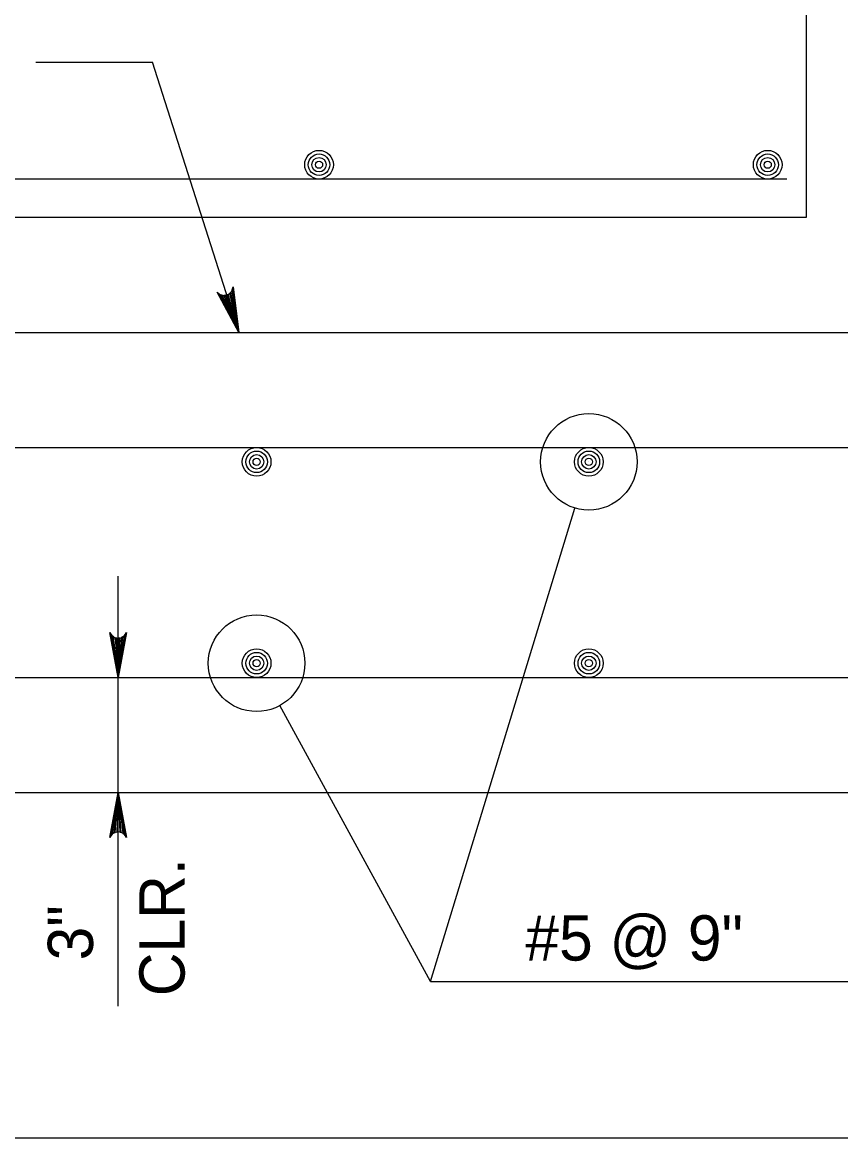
# Model space of a CAD drawing. Extents: x 636530 to 644067, y 294168 to 299122.
# Drawn here: x 642078.4 to 642132.6, y 296375 to 296448.9 of the extents above; entities that cross this region are included whole.
import ezdxf

# ---------------------------------------------------------------- set-up
doc = ezdxf.new("R2010")
doc.units = 0
doc.layers.add('1', color=7, linetype='Continuous')

msp = doc.modelspace()

# ---------------------------------------------------------------- linework, layer by layer
at = {"layer": '1'}
for p, q in [((642130.299, 296467.748), (642130.299, 296435.997)), ((642079.275, 296446.283), (642086.988, 296446.283)), ((642092.72, 296428.377), (642086.988, 296446.283)), ((642129.031, 296438.536), (642045.211, 296438.536)), ((642130.299, 296435.997), (642046.479, 296435.997)), ((641995.578, 296428.377), (642137.919, 296428.377)), ((642061.719, 296428.377), (642214.119, 296428.377)), ((642069.339, 296420.757), (642206.499, 296420.757)), ((642115.907, 296419.806), (642115.907, 296419.806)), ((642105.417, 296385.383), (642114.974, 296416.745)), ((642084.721, 296383.759), (642084.721, 296412.236)), ((642093.894, 296406.468), (642093.894, 296406.468)), ((642069.339, 296405.517), (642206.499, 296405.517)), ((642105.417, 296385.383), (642095.428, 296403.66)), ((642061.719, 296397.897), (642214.119, 296397.897)), ((642105.417, 296385.383), (642135.861, 296385.383)), ((642046.479, 296375.037), (642229.359, 296375.037))]:
    msp.add_line(p, q, dxfattribs=at)
for points in [[(642092.72, 296428.377), (642091.278, 296431.048), (642091.389, 296430.962), (642091.5, 296430.877), (642091.613, 296430.851), (642091.727, 296430.825), (642091.827, 296430.84), (642091.927, 296430.854), (642092.017, 296430.9), (642092.107, 296430.947), (642092.185, 296431.034), (642092.262, 296431.121), (642092.303, 296431.255), (642092.343, 296431.389), (642092.72, 296428.377), (642092.303, 296431.255), (642092.262, 296431.121), (642092.72, 296428.377), (642092.185, 296431.034), (642092.107, 296430.947), (642092.72, 296428.377), (642092.017, 296430.9), (642091.927, 296430.854), (642092.72, 296428.377), (642091.827, 296430.84), (642091.727, 296430.825), (642092.72, 296428.377), (642091.613, 296430.851), (642091.5, 296430.877), (642092.72, 296428.377), (642091.389, 296430.962)], [(642084.721, 296405.517), (642084.162, 296408.5), (642084.242, 296408.385), (642084.321, 296408.27), (642084.421, 296408.211), (642084.521, 296408.152), (642084.621, 296408.135), (642084.721, 296408.117), (642084.821, 296408.135), (642084.921, 296408.152), (642085.021, 296408.211), (642085.121, 296408.27), (642085.201, 296408.385), (642085.281, 296408.5), (642084.721, 296405.517), (642085.201, 296408.385), (642085.121, 296408.27), (642084.721, 296405.517), (642085.021, 296408.211), (642084.921, 296408.152), (642084.721, 296405.517), (642084.821, 296408.135), (642084.721, 296408.117), (642084.721, 296405.517), (642084.621, 296408.135), (642084.521, 296408.152), (642084.721, 296405.517), (642084.421, 296408.211), (642084.321, 296408.27), (642084.721, 296405.517), (642084.242, 296408.385)], [(642084.721, 296397.897), (642085.281, 296394.915), (642085.201, 296395.03), (642085.121, 296395.145), (642085.021, 296395.204), (642084.921, 296395.263), (642084.821, 296395.28), (642084.721, 296395.297), (642084.621, 296395.28), (642084.521, 296395.263), (642084.421, 296395.204), (642084.321, 296395.145), (642084.242, 296395.03), (642084.162, 296394.915), (642084.721, 296397.897), (642084.242, 296395.03), (642084.321, 296395.145), (642084.721, 296397.897), (642084.421, 296395.204), (642084.521, 296395.263), (642084.721, 296397.897), (642084.621, 296395.28), (642084.721, 296395.297), (642084.721, 296397.897), (642084.821, 296395.28), (642084.921, 296395.263), (642084.721, 296397.897), (642085.021, 296395.204), (642085.121, 296395.145), (642084.721, 296397.897), (642085.201, 296395.03)]]:
    msp.add_lwpolyline(points, dxfattribs=at)
for centre, radius in [((642098.03, 296439.487), 0.952), ((642098.03, 296439.487), 0.714), ((642098.03, 296439.487), 0.476), ((642127.759, 296439.487), 0.952), ((642127.759, 296439.487), 0.714), ((642127.759, 296439.487), 0.476), ((642098.03, 296439.487), 0.238), ((642127.759, 296439.487), 0.238), ((642115.907, 296419.806), 3.2), ((642093.894, 296419.806), 0.952), ((642115.907, 296419.806), 0.952), ((642093.894, 296419.806), 0.714), ((642093.894, 296419.806), 0.476), ((642093.894, 296419.806), 0.238), ((642115.907, 296419.806), 0.714), ((642115.907, 296419.806), 0.476), ((642115.907, 296419.806), 0.238), ((642093.894, 296406.468), 3.2), ((642093.894, 296406.468), 0.952), ((642115.907, 296406.468), 0.952), ((642093.894, 296406.468), 0.714), ((642093.894, 296406.468), 0.476), ((642093.894, 296406.468), 0.238), ((642115.907, 296406.468), 0.714), ((642115.907, 296406.468), 0.476), ((642115.907, 296406.468), 0.238)]:
    msp.add_circle(centre, radius, dxfattribs=at)

# ---------------------------------------------------------------- texts
for s, p in [('CLR.', (642089.125, 296384.408)), ('3"', (642083.053, 296386.782))]:
    msp.add_text(s, height=3, rotation=90, dxfattribs=at).set_placement(p)
msp.add_text('#5 @ 9"', height=3, dxfattribs=at).set_placement((642111.704, 296386.77))

doc.saveas('drawing.dxf')
